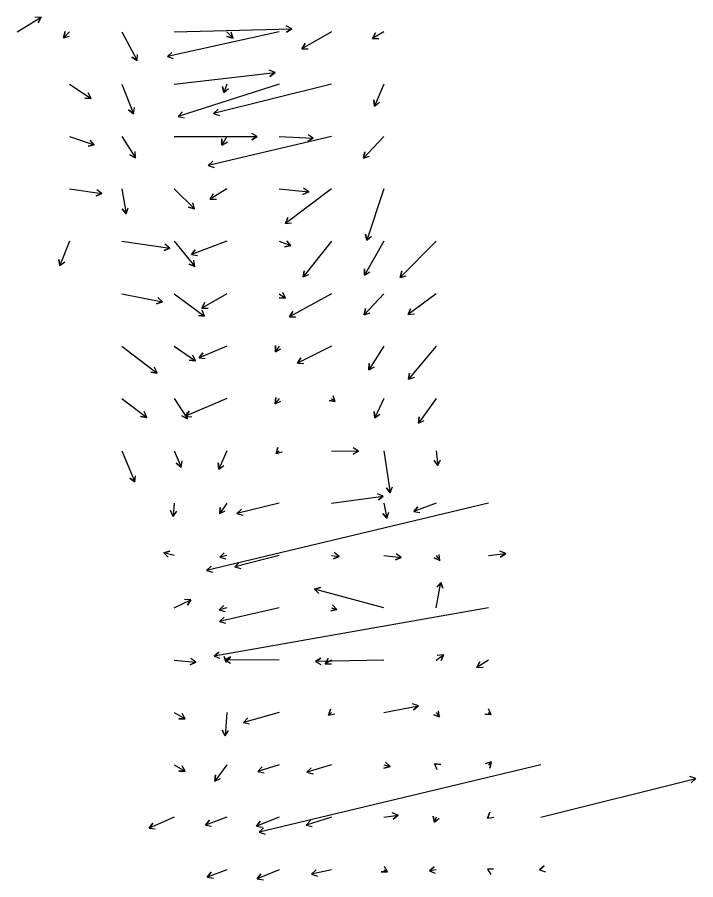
# Model space of a CAD drawing. Extents: x 954385 to 988206, y 1868364 to 1924553.
# Drawn here: x 985857 to 986505, y 1874259 to 1875083 of the extents above; entities that cross this region are included whole.
import ezdxf

# ---------------------------------------------------------------- set-up
doc = ezdxf.new("R2010")
doc.units = 0
doc.layers.add('26', color=7, linetype='Continuous')

msp = doc.modelspace()

# ---------------------------------------------------------------- linework, layer by layer
at = {"layer": '26'}
for points in [[(985857.13, 1875068.93), (985879.94, 1875082.87), (985877.07, 1875077.6), (985879.94, 1875082.87), (985873.94, 1875082.72)], [(986007.13, 1875068.93), (986119.24, 1875071.88), (986114.13, 1875068.74), (986119.24, 1875071.88), (986113.97, 1875074.74)], [(985907.13, 1875068.93), (985901.27, 1875063.37), (985902.98, 1875069.12), (985901.27, 1875063.37), (985907.11, 1875064.77)], [(985957.13, 1875068.93), (985971.71, 1875041.44), (985966.62, 1875044.62), (985971.71, 1875041.44), (985971.93, 1875047.44)], [(986107.13, 1875068.93), (986000.46, 1875045.3), (986004.89, 1875049.35), (986000.46, 1875045.3), (986006.18, 1875043.49)], [(986057.13, 1875068.93), (986063.17, 1875062.99), (986057.36, 1875064.49), (986063.17, 1875062.99), (986061.57, 1875068.77)], [(986157.13, 1875068.93), (986128.98, 1875052.66), (986131.98, 1875057.85), (986128.98, 1875052.66), (986134.98, 1875052.66)], [(986207.13, 1875068.93), (986196.38, 1875062.66), (986199.35, 1875067.86), (986196.38, 1875062.66), (986202.38, 1875062.68)], [(986007.13, 1875018.93), (986103.32, 1875030.02), (986098.5, 1875026.44), (986103.32, 1875030.02), (986097.82, 1875032.41)], [(985907.13, 1875018.93), (985927.63, 1875005.22), (985921.64, 1875005.62), (985927.63, 1875005.22), (985924.98, 1875010.61)], [(985957.13, 1875018.93), (985968.02, 1874990.61), (985963.36, 1874994.38), (985968.02, 1874990.61), (985968.96, 1874996.54)], [(986107.13, 1875018.93), (986010.87, 1874988.05), (986014.9, 1874992.49), (986010.87, 1874988.05), (986016.73, 1874986.78)], [(986157.13, 1875018.93), (986044.66, 1874990.87), (986048.97, 1874995.03), (986044.66, 1874990.87), (986050.42, 1874989.21)], [(986057.13, 1875018.93), (986054.4, 1875010.98), (986053.25, 1875016.87), (986054.4, 1875010.98), (986058.93, 1875014.92)], [(986207.13, 1875018.93), (986198.36, 1874998.07), (986197.6, 1875004.02), (986198.36, 1874998.07), (986203.14, 1875001.69)], [(985907.13, 1874968.93), (985930.73, 1874961.12), (985924.85, 1874959.9), (985930.73, 1874961.12), (985926.74, 1874965.6)], [(985957.13, 1874968.93), (985969.95, 1874948.78), (985964.63, 1874951.56), (985969.95, 1874948.78), (985969.69, 1874954.78)], [(986007.13, 1874968.93), (986086.33, 1874968.9), (986081.13, 1874965.9), (986086.33, 1874968.9), (986081.13, 1874971.9)], [(986157.13, 1874968.93), (986039.48, 1874941.2), (986043.85, 1874945.31), (986039.48, 1874941.2), (986045.23, 1874939.47)], [(986057.13, 1874968.93), (986052.62, 1874960.85), (986052.53, 1874966.85), (986052.62, 1874960.85), (986057.77, 1874963.92)], [(986107.13, 1874968.93), (986139.87, 1874967.33), (986134.53, 1874964.58), (986139.87, 1874967.33), (986134.82, 1874970.58)], [(986207.13, 1874968.93), (986187.7, 1874948.38), (986189.09, 1874954.22), (986187.7, 1874948.38), (986193.45, 1874950.1)], [(985907.13, 1874918.93), (985937.99, 1874914.51), (985932.42, 1874912.28), (985937.99, 1874914.51), (985933.27, 1874918.22)], [(985957.13, 1874918.93), (985961.12, 1874895.26), (985957.3, 1874899.89), (985961.12, 1874895.26), (985963.21, 1874900.89)], [(986007.13, 1874918.93), (986026.54, 1874899.87), (986020.73, 1874901.37), (986026.54, 1874899.87), (986024.93, 1874905.65)], [(986057.13, 1874918.93), (986041.48, 1874909.01), (986044.27, 1874914.33), (986041.48, 1874909.01), (986047.48, 1874909.26)], [(986107.13, 1874918.93), (986135.47, 1874916.17), (986130.01, 1874913.68), (986135.47, 1874916.17), (986130.59, 1874919.66)], [(986157.13, 1874918.93), (986113.19, 1874886), (986115.55, 1874891.51), (986113.19, 1874886), (986119.15, 1874886.71)], [(986207.13, 1874918.93), (986190.94, 1874869.93), (986189.72, 1874875.81), (986190.94, 1874869.93), (986195.42, 1874873.93)], [(985907.13, 1874868.93), (985897.73, 1874845.68), (985896.89, 1874851.62), (985897.73, 1874845.68), (985902.46, 1874849.37)], [(985957.13, 1874868.93), (986002.86, 1874862.43), (985997.29, 1874860.19), (986002.86, 1874862.43), (985998.14, 1874866.13)], [(986007.13, 1874868.93), (986026.8, 1874844.86), (986021.19, 1874846.99), (986026.8, 1874844.86), (986025.83, 1874850.78)], [(986057.13, 1874868.93), (986023.38, 1874856.2), (986027.18, 1874860.84), (986023.38, 1874856.2), (986029.3, 1874855.22)], [(986107.13, 1874868.93), (986118.28, 1874864.77), (986112.37, 1874863.77), (986118.28, 1874864.77), (986114.46, 1874869.4)], [(986157.13, 1874868.93), (986130.16, 1874834.88), (986131.03, 1874840.82), (986130.16, 1874834.88), (986135.74, 1874837.09)], [(986207.13, 1874868.93), (986188.82, 1874836.6), (986188.77, 1874842.6), (986188.82, 1874836.6), (986193.99, 1874839.64)], [(986257.13, 1874868.93), (986222.69, 1874834.46), (986224.24, 1874840.26), (986222.69, 1874834.46), (986228.49, 1874836.01)], [(986107.13, 1874818.93), (986113.34, 1874814.49), (986107.36, 1874815.07), (986113.34, 1874814.49), (986110.85, 1874819.95)], [(985957.13, 1874818.93), (985995.77, 1874811.19), (985990.09, 1874809.27), (985995.77, 1874811.19), (985991.27, 1874815.15)], [(986007.13, 1874818.93), (986036.08, 1874797.55), (986030.12, 1874798.22), (986036.08, 1874797.55), (986033.68, 1874803.05)], [(986057.13, 1874818.93), (986033.43, 1874805.18), (986036.42, 1874810.38), (986033.43, 1874805.18), (986039.43, 1874805.19)], [(986157.13, 1874818.93), (986117.07, 1874796.79), (986120.17, 1874801.93), (986117.07, 1874796.79), (986123.07, 1874796.68)], [(986207.13, 1874818.93), (986188.29, 1874798.81), (986189.65, 1874804.65), (986188.29, 1874798.81), (986194.03, 1874800.55)], [(986257.13, 1874818.93), (986230.4, 1874798.97), (986232.77, 1874804.48), (986230.4, 1874798.97), (986236.36, 1874799.67)], [(985957.13, 1874768.93), (985990.62, 1874743.17), (985984.68, 1874743.96), (985990.62, 1874743.17), (985988.33, 1874748.72)], [(986007.13, 1874768.93), (986027.4, 1874754.77), (986021.42, 1874755.29), (986027.4, 1874754.77), (986024.86, 1874760.21)], [(986057.13, 1874768.93), (986030.74, 1874757.75), (986034.36, 1874762.54), (986030.74, 1874757.75), (986036.7, 1874757.01)], [(986107.13, 1874768.93), (986103.6, 1874763.35), (986103.85, 1874769.35), (986103.6, 1874763.35), (986108.92, 1874766.14)], [(986157.13, 1874768.93), (986124.8, 1874752.73), (986128.1, 1874757.74), (986124.8, 1874752.73), (986130.79, 1874752.38)], [(986207.13, 1874768.93), (986192.82, 1874746.36), (986193.07, 1874752.36), (986192.82, 1874746.36), (986198.14, 1874749.15)], [(986257.13, 1874768.93), (986230.83, 1874737.15), (986231.83, 1874743.07), (986230.83, 1874737.15), (986236.45, 1874739.24)], [(986157.13, 1874718.93), (986160.79, 1874715.89), (986154.87, 1874716.9), (986160.79, 1874715.89), (986158.7, 1874721.52)], [(985957.13, 1874718.93), (985980.78, 1874700.81), (985974.84, 1874701.59), (985980.78, 1874700.81), (985978.48, 1874706.35)], [(986007.13, 1874718.93), (986019.75, 1874699.47), (986014.41, 1874702.2), (986019.75, 1874699.47), (986019.44, 1874705.47)], [(986057.13, 1874718.93), (986017.82, 1874701.88), (986021.39, 1874706.7), (986017.82, 1874701.88), (986023.78, 1874701.19)], [(986107.13, 1874718.93), (986103.46, 1874713.82), (986104.06, 1874719.79), (986103.46, 1874713.82), (986108.93, 1874716.29)], [(986207.13, 1874718.93), (986198.46, 1874700.43), (986197.95, 1874706.41), (986198.46, 1874700.43), (986203.38, 1874703.86)], [(986257.13, 1874718.93), (986240.37, 1874695.27), (986240.93, 1874701.25), (986240.37, 1874695.27), (986245.82, 1874697.78)], [(986107.13, 1874668.93), (986104.51, 1874666.34), (986106.09, 1874672.12), (986104.51, 1874666.34), (986110.31, 1874667.85)], [(986157.13, 1874668.93), (986183.02, 1874668.59), (986177.78, 1874665.66), (986183.02, 1874668.59), (986177.86, 1874671.66)], [(985957.13, 1874668.93), (985969.3, 1874639.11), (985964.56, 1874642.79), (985969.3, 1874639.11), (985970.12, 1874645.05)], [(986007.13, 1874668.93), (986013.76, 1874653.41), (986008.96, 1874657.01), (986013.76, 1874653.41), (986014.48, 1874659.37)], [(986057.13, 1874668.93), (986049.67, 1874651.29), (986048.93, 1874657.25), (986049.67, 1874651.29), (986054.46, 1874654.91)], [(986207.13, 1874668.93), (986213.37, 1874628.82), (986209.6, 1874633.49), (986213.37, 1874628.82), (986215.53, 1874634.41)], [(986257.13, 1874668.93), (986258.81, 1874654.79), (986255.22, 1874659.59), (986258.81, 1874654.79), (986261.17, 1874660.3)], [(986157.13, 1874618.93), (986206.73, 1874625.68), (986201.98, 1874622.01), (986206.73, 1874625.68), (986201.17, 1874627.96)], [(986007.13, 1874618.93), (986005.99, 1874606.32), (986003.47, 1874611.76), (986005.99, 1874606.32), (986009.45, 1874611.22)], [(986307.13, 1874618.93), (986038.01, 1874554.71), (986042.37, 1874558.84), (986038.01, 1874554.71), (986043.76, 1874553)], [(986057.13, 1874618.93), (986050.44, 1874608.92), (986050.83, 1874614.91), (986050.44, 1874608.92), (986055.82, 1874611.57)], [(986107.13, 1874618.93), (986066.83, 1874609.03), (986071.16, 1874613.19), (986066.83, 1874609.03), (986072.59, 1874607.36)], [(986207.13, 1874618.93), (986210.2, 1874604.55), (986206.18, 1874609.01), (986210.2, 1874604.55), (986212.05, 1874610.26)], [(986257.13, 1874618.93), (986235.79, 1874610.86), (986239.59, 1874615.5), (986235.79, 1874610.86), (986241.72, 1874609.89)], [(986007.13, 1874568.93), (985997.1, 1874571.48), (986002.87, 1874573.1), (985997.1, 1874571.48), (986001.4, 1874567.29)], [(986307.13, 1874568.93), (986323.59, 1874570.82), (986318.77, 1874567.24), (986323.59, 1874570.82), (986318.09, 1874573.21)], [(986057.13, 1874568.93), (986050.5, 1874567.31), (986054.84, 1874571.46), (986050.5, 1874567.31), (986056.26, 1874565.63)], [(986107.13, 1874568.93), (986064.89, 1874558.01), (986069.17, 1874562.22), (986064.89, 1874558.01), (986070.67, 1874556.41)], [(986157.13, 1874568.93), (986164.53, 1874568.11), (986159.03, 1874565.7), (986164.53, 1874568.11), (986159.69, 1874571.66)], [(986207.13, 1874568.93), (986223.79, 1874567.1), (986218.3, 1874564.68), (986223.79, 1874567.1), (986218.95, 1874570.65)], [(986257.13, 1874568.93), (986260.56, 1874564), (986255.13, 1874566.55), (986260.56, 1874564), (986260.06, 1874569.98)], [(986257.13, 1874518.93), (986261.72, 1874543.27), (986263.7, 1874537.61), (986261.72, 1874543.27), (986257.81, 1874538.72)], [(986207.13, 1874518.93), (986141.04, 1874536.74), (986146.84, 1874538.29), (986141.04, 1874536.74), (986145.28, 1874532.5)], [(986007.13, 1874518.93), (986022.95, 1874526.61), (986019.59, 1874521.64), (986022.95, 1874526.61), (986016.97, 1874527.04)], [(986307.13, 1874518.93), (986045.11, 1874472.92), (986049.71, 1874476.78), (986045.11, 1874472.92), (986050.75, 1874470.87)], [(986057.13, 1874518.93), (986050.03, 1874517.17), (986054.35, 1874521.33), (986050.03, 1874517.17), (986055.8, 1874515.51)], [(986107.13, 1874518.93), (986050.36, 1874505.99), (986054.76, 1874510.07), (986050.36, 1874505.99), (986056.09, 1874504.22)], [(986157.13, 1874518.93), (986162.34, 1874517.3), (986156.48, 1874515.99), (986162.34, 1874517.3), (986158.28, 1874521.71)], [(986257.13, 1874468.93), (986264.15, 1874474.24), (986261.82, 1874468.71), (986264.15, 1874474.24), (986258.19, 1874473.5)], [(986007.13, 1874468.93), (986027.79, 1874467.02), (986022.34, 1874464.51), (986027.79, 1874467.02), (986022.89, 1874470.49)], [(986057.13, 1874468.93), (986056.79, 1874466.97), (986054.73, 1874472.61), (986056.79, 1874466.97), (986060.64, 1874471.57)], [(986107.13, 1874468.93), (986055.49, 1874469.3), (986060.71, 1874472.26), (986055.49, 1874469.3), (986060.66, 1874466.26)], [(986207.13, 1874468.93), (986141.82, 1874467.66), (986146.95, 1874470.76), (986141.82, 1874467.66), (986147.07, 1874464.76)], [(986157.13, 1874468.93), (986151.17, 1874465.36), (986154.08, 1874470.6), (986151.17, 1874465.36), (986157.17, 1874465.45)], [(986307.13, 1874468.93), (986295.92, 1874461.99), (986298.76, 1874467.27), (986295.92, 1874461.99), (986301.92, 1874462.17)], [(986207.13, 1874418.93), (986240.2, 1874425.46), (986235.68, 1874421.51), (986240.2, 1874425.46), (986234.52, 1874427.39)], [(986007.13, 1874418.93), (986017.56, 1874413.05), (986011.56, 1874412.99), (986017.56, 1874413.05), (986014.5, 1874418.21)], [(986057.13, 1874418.93), (986055.54, 1874396.82), (986052.92, 1874402.22), (986055.54, 1874396.82), (986058.91, 1874401.79)], [(986107.13, 1874418.93), (986073.06, 1874409.58), (986077.27, 1874413.85), (986073.06, 1874409.58), (986078.86, 1874408.06)], [(986157.13, 1874418.93), (986154.49, 1874416.43), (986156.2, 1874422.18), (986154.49, 1874416.43), (986160.33, 1874417.82)], [(986257.13, 1874418.93), (986260.5, 1874414.78), (986254.9, 1874416.92), (986260.5, 1874414.78), (986259.55, 1874420.71)], [(986307.13, 1874418.93), (986309.75, 1874417.23), (986303.75, 1874417.54), (986309.75, 1874417.23), (986307.02, 1874422.58)], [(986007.13, 1874368.93), (986017.56, 1874363.05), (986011.56, 1874362.99), (986017.56, 1874363.05), (986014.5, 1874368.21)], [(986057.13, 1874368.93), (986045.72, 1874353.52), (986046.4, 1874359.48), (986045.72, 1874353.52), (986051.22, 1874355.91)], [(986107.13, 1874368.93), (986087, 1874362.59), (986091.06, 1874367.01), (986087, 1874362.59), (986092.86, 1874361.29)], [(986357.13, 1874368.93), (986088.01, 1874304.71), (986092.37, 1874308.84), (986088.01, 1874304.71), (986093.76, 1874303)], [(986157.13, 1874368.93), (986133.82, 1874361.92), (986137.93, 1874366.29), (986133.82, 1874361.92), (986139.66, 1874360.54)], [(986207.13, 1874368.93), (986213.1, 1874367.5), (986207.35, 1874365.79), (986213.1, 1874367.5), (986208.74, 1874371.63)], [(986257.13, 1874368.93), (986255.6, 1874370.09), (986261.55, 1874369.34), (986255.6, 1874370.09), (986257.92, 1874364.56)], [(986307.13, 1874368.93), (986309.67, 1874371.79), (986308.47, 1874365.92), (986309.67, 1874371.79), (986303.98, 1874369.89)], [(986357.13, 1874318.93), (986505.08, 1874356.14), (986500.77, 1874351.97), (986505.08, 1874356.14), (986499.31, 1874357.78)], [(986007.13, 1874318.93), (985982.96, 1874308.58), (985986.55, 1874313.38), (985982.96, 1874308.58), (985988.92, 1874307.86)], [(986057.13, 1874318.93), (986036.87, 1874311.6), (986040.73, 1874316.18), (986036.87, 1874311.6), (986042.77, 1874310.54)], [(986107.13, 1874318.93), (986085.46, 1874310.62), (986089.24, 1874315.28), (986085.46, 1874310.62), (986091.38, 1874309.68)], [(986157.13, 1874318.93), (986133.01, 1874311.54), (986137.1, 1874315.93), (986133.01, 1874311.54), (986138.86, 1874310.19)], [(986207.13, 1874318.93), (986220.89, 1874320.98), (986216.19, 1874317.25), (986220.89, 1874320.98), (986215.3, 1874323.18)], [(986257.13, 1874318.93), (986255.57, 1874314.17), (986254.34, 1874320.04), (986255.57, 1874314.17), (986260.04, 1874318.17)], [(986307.13, 1874318.93), (986306.19, 1874318.19), (986308.41, 1874323.76), (986306.19, 1874318.19), (986312.13, 1874319.05)], [(986057.13, 1874268.93), (986038.63, 1874261.75), (986042.39, 1874266.43), (986038.63, 1874261.75), (986044.55, 1874260.83)], [(986107.13, 1874268.93), (986086.23, 1874260.05), (986089.84, 1874264.85), (986086.23, 1874260.05), (986092.19, 1874259.32)], [(986157.13, 1874268.93), (986138.09, 1874264.66), (986142.5, 1874268.72), (986138.09, 1874264.66), (986143.82, 1874262.87)], [(986207.13, 1874268.93), (986210.58, 1874266.75), (986204.58, 1874266.99), (986210.58, 1874266.75), (986207.79, 1874272.06)], [(986257.13, 1874268.93), (986250.73, 1874267.84), (986255.35, 1874271.67), (986250.73, 1874267.84), (986256.36, 1874265.75)], [(986307.13, 1874268.93), (986306.06, 1874269.45), (986312.04, 1874269.88), (986306.06, 1874269.45), (986309.42, 1874264.48)], [(986357.13, 1874268.93), (986355.96, 1874268.67), (986360.38, 1874272.72), (986355.96, 1874268.67), (986361.68, 1874266.87)]]:
    msp.add_lwpolyline(points, dxfattribs=at)

doc.saveas('drawing.dxf')
